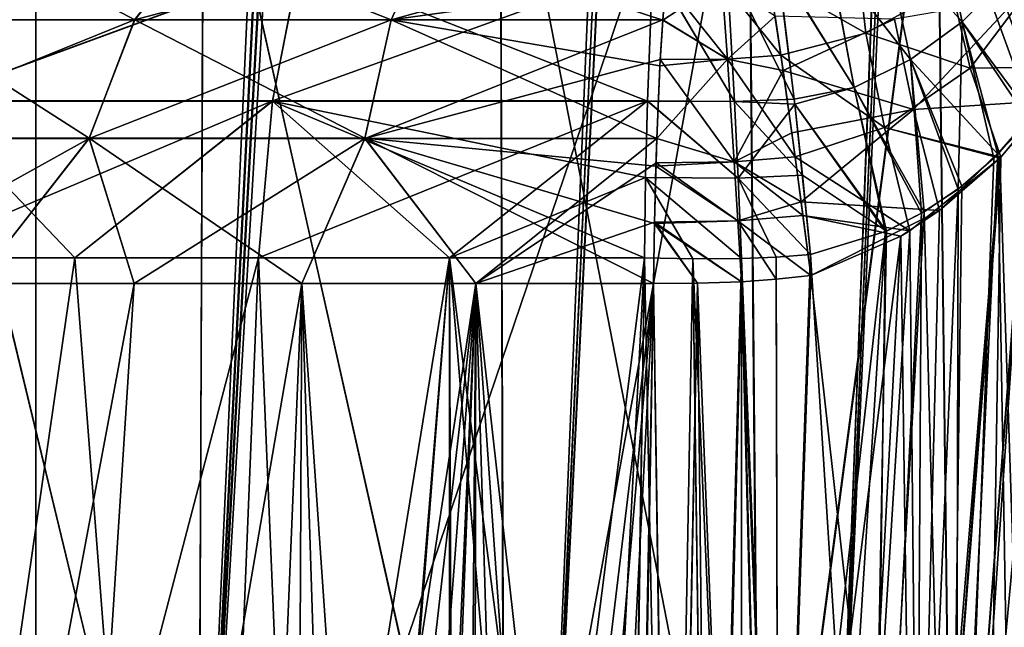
# Model space of a CAD drawing. Header units: millimetres. Extents: x -180 to 180, y -42 to 450.
# Tile 305 of 517: x 131 to 145, y 21 to 30. Entities that reach past the tile are written whole.
import ezdxf

# ---------------------------------------------------------------- set-up
doc = ezdxf.new("R2010")
doc.units = ezdxf.units.MM
doc.header["$LTSCALE"] = 65.185185
for name, color, linetype in [('13', 7, 'CONTINUOUS'), ('16', 7, 'CONTINUOUS'), ('1652', 7, 'CONTINUOUS'), ('1653', 7, 'CONTINUOUS'), ('1656', 7, 'CONTINUOUS'), ('1657', 7, 'CONTINUOUS'), ('1658', 7, 'CONTINUOUS'), ('1673', 7, 'CONTINUOUS'), ('1675', 7, 'CONTINUOUS'), ('1676', 7, 'CONTINUOUS'), ('1677', 7, 'CONTINUOUS'), ('1681', 7, 'CONTINUOUS'), ('1684', 7, 'CONTINUOUS'), ('1685', 7, 'CONTINUOUS'), ('1691', 7, 'CONTINUOUS'), ('1692', 7, 'CONTINUOUS'), ('1714', 7, 'CONTINUOUS'), ('1735', 7, 'CONTINUOUS'), ('1809', 7, 'CONTINUOUS'), ('1815', 7, 'CONTINUOUS'), ('1816', 7, 'CONTINUOUS'), ('1817', 7, 'CONTINUOUS'), ('1818', 7, 'CONTINUOUS'), ('1821', 7, 'CONTINUOUS'), ('1825', 7, 'CONTINUOUS'), ('1828', 7, 'CONTINUOUS'), ('1829', 7, 'CONTINUOUS'), ('1837', 7, 'CONTINUOUS'), ('1842', 7, 'CONTINUOUS'), ('1843', 7, 'CONTINUOUS'), ('1844', 7, 'CONTINUOUS'), ('1845', 7, 'CONTINUOUS'), ('1846', 7, 'CONTINUOUS'), ('1847', 7, 'CONTINUOUS'), ('1851', 7, 'CONTINUOUS'), ('1854', 7, 'CONTINUOUS'), ('894', 7, 'CONTINUOUS'), ('896', 7, 'CONTINUOUS'), ('902', 7, 'CONTINUOUS')]:
    doc.layers.add(name, color=color, linetype=linetype)

msp = doc.modelspace()

# ---------------------------------------------------------------- linework, layer by layer
at = {"layer": '13', "linetype": 'CONTINUOUS'}
for points in [[(152, -16, -447), (-152, -16, -447), (152, 68, -447), (152, -16, -447)], [(-152, -16, -447), (-152, 68, -447), (152, 68, -447), (-152, -16, -447)]]:
    msp.add_3dface(points, dxfattribs=at)
at = {"layer": '16', "linetype": 'CONTINUOUS'}
for points in [[(-152, 68.009, -431.591), (-152, 0.991, -431.006), (152, 0.991, -431.006), (-152, 68.009, -431.591)], [(152, 68.009, -431.591), (-152, 68.009, -431.591), (152, 0.991, -431.006), (152, 68.009, -431.591)]]:
    msp.add_3dface(points, dxfattribs=at)
at = {"layer": '1652', "linetype": 'CONTINUOUS'}
for points in [[(133.645, 5.305, -57.031), (128.972, 5.305, -55.108), (134.502, 26.389, -53.406), (133.645, 5.305, -57.031)], [(134.502, 26.389, -53.406), (128.972, 5.305, -55.108), (132.026, 26.389, -52.468), (134.502, 26.389, -53.406)], [(132.026, 26.389, -52.468), (128.972, 5.305, -55.108), (129.682, 26.389, -51.238), (132.026, 26.389, -52.468)], [(135.437, 5.546, -57.456), (133.645, 5.305, -57.031), (137.073, 26.389, -54.038), (135.437, 5.546, -57.456)], [(137.073, 26.389, -54.038), (133.645, 5.305, -57.031), (134.502, 26.389, -53.406), (137.073, 26.389, -54.038)], [(137.143, 6.259, -57.649), (135.437, 5.546, -57.456), (137.073, 26.389, -54.038), (137.143, 6.259, -57.649)], [(139.702, 26.389, -54.356), (137.143, 6.259, -57.649), (137.073, 26.389, -54.038), (139.702, 26.389, -54.356)], [(138.716, 7.462, -57.628), (137.143, 6.259, -57.649), (139.702, 26.389, -54.356), (138.716, 7.462, -57.628)], [(139.428, 8.259, -57.542), (138.716, 7.462, -57.628), (139.702, 26.389, -54.356), (139.428, 8.259, -57.542)], [(140.041, 9.147, -57.416), (139.428, 8.259, -57.542), (139.702, 26.389, -54.356), (140.041, 9.147, -57.416)], [(140.355, 26.375, -54.388), (140.041, 9.147, -57.416), (139.702, 26.389, -54.356), (140.355, 26.375, -54.388)], [(140.576, 10.17, -57.251), (140.041, 9.147, -57.416), (140.355, 26.375, -54.388), (140.576, 10.17, -57.251)], [(141.011, 26.381, -54.396), (140.576, 10.17, -57.251), (140.355, 26.375, -54.388), (141.011, 26.381, -54.396)], [(141.011, 11.341, -57.048), (140.576, 10.17, -57.251), (141.011, 26.381, -54.396), (141.011, 11.341, -57.048)]]:
    msp.add_3dface(points, dxfattribs=at)
at = {"layer": '1653', "linetype": 'CONTINUOUS'}
for points in [[(130.635, 30.355, -49.553), (135.051, 30.355, -51.55), (130.007, 28.507, -50.63), (130.635, 30.355, -49.553)], [(130.007, 28.507, -50.63), (135.051, 30.355, -51.55), (134.689, 28.507, -52.743), (130.007, 28.507, -50.63)], [(135.051, 30.355, -51.55), (139.817, 30.355, -52.424), (134.689, 28.507, -52.743), (135.051, 30.355, -51.55)], [(134.689, 28.507, -52.743), (139.817, 30.355, -52.424), (139.743, 28.507, -53.669), (134.689, 28.507, -52.743)], [(132.026, 26.389, -52.468), (129.682, 26.389, -51.238), (134.689, 28.507, -52.743), (132.026, 26.389, -52.468)], [(129.682, 26.389, -51.238), (130.007, 28.507, -50.63), (134.689, 28.507, -52.743), (129.682, 26.389, -51.238)], [(134.502, 26.389, -53.406), (132.026, 26.389, -52.468), (134.689, 28.507, -52.743), (134.502, 26.389, -53.406)], [(137.073, 26.389, -54.038), (134.502, 26.389, -53.406), (139.743, 28.507, -53.669), (137.073, 26.389, -54.038)], [(134.502, 26.389, -53.406), (134.689, 28.507, -52.743), (139.743, 28.507, -53.669), (134.502, 26.389, -53.406)], [(137.073, 26.389, -54.038), (139.743, 28.507, -53.669), (139.718, 27.474, -54.086), (137.073, 26.389, -54.038)], [(139.702, 26.389, -54.356), (137.073, 26.389, -54.038), (139.718, 27.474, -54.086), (139.702, 26.389, -54.356)]]:
    msp.add_3dface(points, dxfattribs=at)
at = {"layer": '1656', "linetype": 'CONTINUOUS'}
for points in [[(139.743, 28.507, -53.669), (139.817, 30.355, -52.424), (140.916, 28.496, -53.711), (139.743, 28.507, -53.669)], [(140.916, 28.496, -53.711), (139.817, 30.355, -52.424), (140.813, 30.341, -52.472), (140.916, 28.496, -53.711)], [(139.718, 27.474, -54.086), (139.743, 28.507, -53.669), (140.965, 27.463, -54.127), (139.718, 27.474, -54.086)], [(140.965, 27.463, -54.127), (139.743, 28.507, -53.669), (140.916, 28.496, -53.711), (140.965, 27.463, -54.127)], [(140.355, 26.375, -54.388), (139.702, 26.389, -54.356), (139.718, 27.474, -54.086), (140.355, 26.375, -54.388)], [(141.011, 26.381, -54.396), (140.355, 26.375, -54.388), (139.718, 27.474, -54.086), (141.011, 26.381, -54.396)], [(141.011, 26.381, -54.396), (139.718, 27.474, -54.086), (140.965, 27.463, -54.127), (141.011, 26.381, -54.396)]]:
    msp.add_3dface(points, dxfattribs=at)
at = {"layer": '1657', "linetype": 'CONTINUOUS'}
for points in [[(141.722, 28.529, -53.71), (140.813, 30.341, -52.472), (141.498, 30.346, -52.499), (141.722, 28.529, -53.71)], [(140.916, 28.496, -53.711), (140.813, 30.341, -52.472), (141.722, 28.529, -53.71), (140.916, 28.496, -53.711)], [(141.73, 28.461, -53.743), (140.916, 28.496, -53.711), (141.722, 28.529, -53.71), (141.73, 28.461, -53.743)], [(140.965, 27.463, -54.127), (140.916, 28.496, -53.711), (141.834, 27.505, -54.121), (140.965, 27.463, -54.127)], [(141.834, 27.505, -54.121), (140.916, 28.496, -53.711), (141.73, 28.461, -53.743), (141.834, 27.505, -54.121)], [(141.942, 26.435, -54.387), (140.965, 27.463, -54.127), (141.834, 27.505, -54.121), (141.942, 26.435, -54.387)], [(141.011, 26.381, -54.396), (140.965, 27.463, -54.127), (141.476, 26.399, -54.393), (141.011, 26.381, -54.396)], [(141.476, 26.399, -54.393), (140.965, 27.463, -54.127), (141.942, 26.435, -54.387), (141.476, 26.399, -54.393)]]:
    msp.add_3dface(points, dxfattribs=at)
at = {"layer": '1658', "linetype": 'CONTINUOUS'}
for points in [[(141.476, 26.399, -54.393), (141.942, 26.435, -54.387), (141.508, 13.991, -56.581), (141.476, 26.399, -54.393)], [(141.011, 26.381, -54.396), (141.476, 26.399, -54.393), (141.508, 13.991, -56.581), (141.011, 26.381, -54.396)], [(141.011, 11.341, -57.048), (141.011, 26.381, -54.396), (141.359, 12.648, -56.818), (141.011, 11.341, -57.048)], [(141.359, 12.648, -56.818), (141.011, 26.381, -54.396), (141.508, 13.991, -56.581), (141.359, 12.648, -56.818)]]:
    msp.add_3dface(points, dxfattribs=at)
at = {"layer": '1673', "linetype": 'CONTINUOUS'}
for points in [[(130.005, 28.501, -296.367), (134.688, 28.501, -294.254), (135.049, 30.35, -295.446), (130.005, 28.501, -296.367)], [(130.633, 30.35, -297.443), (130.005, 28.501, -296.367), (135.049, 30.35, -295.446), (130.633, 30.35, -297.443)], [(134.688, 28.501, -294.254), (139.742, 28.501, -293.328), (135.049, 30.35, -295.446), (134.688, 28.501, -294.254)], [(139.742, 28.501, -293.328), (139.817, 30.35, -294.571), (135.049, 30.35, -295.446), (139.742, 28.501, -293.328)], [(129.682, 26.389, -295.762), (132.026, 26.389, -294.532), (130.005, 28.501, -296.367), (129.682, 26.389, -295.762)], [(130.005, 28.501, -296.367), (132.026, 26.389, -294.532), (134.688, 28.501, -294.254), (130.005, 28.501, -296.367)], [(132.026, 26.389, -294.532), (134.502, 26.389, -293.594), (134.688, 28.501, -294.254), (132.026, 26.389, -294.532)], [(134.502, 26.389, -293.594), (137.073, 26.389, -292.962), (134.688, 28.501, -294.254), (134.502, 26.389, -293.594)], [(137.073, 26.389, -292.962), (139.702, 26.389, -292.644), (134.688, 28.501, -294.254), (137.073, 26.389, -292.962)], [(134.688, 28.501, -294.254), (139.702, 26.389, -292.644), (139.718, 27.474, -292.914), (134.688, 28.501, -294.254)], [(139.742, 28.501, -293.328), (134.688, 28.501, -294.254), (139.718, 27.474, -292.914), (139.742, 28.501, -293.328)]]:
    msp.add_3dface(points, dxfattribs=at)
at = {"layer": '1675', "linetype": 'CONTINUOUS'}
for points in [[(139.817, 30.35, -294.571), (139.742, 28.501, -293.328), (140.916, 28.496, -293.289), (139.817, 30.35, -294.571)], [(140.813, 30.341, -294.528), (139.817, 30.35, -294.571), (140.916, 28.496, -293.289), (140.813, 30.341, -294.528)], [(139.742, 28.501, -293.328), (139.718, 27.474, -292.914), (140.965, 27.463, -292.873), (139.742, 28.501, -293.328)], [(140.916, 28.496, -293.289), (139.742, 28.501, -293.328), (140.965, 27.463, -292.873), (140.916, 28.496, -293.289)], [(139.718, 27.474, -292.914), (139.702, 26.389, -292.644), (140.356, 26.375, -292.612), (139.718, 27.474, -292.914)], [(140.965, 27.463, -292.873), (139.718, 27.474, -292.914), (141.011, 26.381, -292.604), (140.965, 27.463, -292.873)], [(141.011, 26.381, -292.604), (139.718, 27.474, -292.914), (140.356, 26.375, -292.612), (141.011, 26.381, -292.604)]]:
    msp.add_3dface(points, dxfattribs=at)
at = {"layer": '1676', "linetype": 'CONTINUOUS'}
for points in [[(140.813, 30.341, -294.528), (140.916, 28.496, -293.289), (141.722, 28.527, -293.293), (140.813, 30.341, -294.528)], [(141.496, 30.339, -294.509), (140.813, 30.341, -294.528), (141.722, 28.527, -293.293), (141.496, 30.339, -294.509)], [(141.722, 28.527, -293.293), (140.916, 28.496, -293.289), (141.73, 28.459, -293.261), (141.722, 28.527, -293.293)], [(140.916, 28.496, -293.289), (140.965, 27.463, -292.873), (141.73, 28.459, -293.261), (140.916, 28.496, -293.289)], [(141.73, 28.459, -293.261), (140.965, 27.463, -292.873), (141.834, 27.504, -292.88), (141.73, 28.459, -293.261)], [(141.834, 27.504, -292.88), (140.965, 27.463, -292.873), (141.942, 26.435, -292.613), (141.834, 27.504, -292.88)], [(140.965, 27.463, -292.873), (141.011, 26.381, -292.604), (141.477, 26.399, -292.607), (140.965, 27.463, -292.873)], [(141.942, 26.435, -292.613), (140.965, 27.463, -292.873), (141.477, 26.399, -292.607), (141.942, 26.435, -292.613)]]:
    msp.add_3dface(points, dxfattribs=at)
at = {"layer": '1677', "linetype": 'CONTINUOUS'}
for points in [[(142.93, 30.744, -294.58), (143.985, 29.569, -293.03), (143.654, 31.153, -294.454), (142.93, 30.744, -294.58)], [(143.985, 29.569, -293.03), (144.6, 30.181, -292.76), (143.654, 31.153, -294.454), (143.985, 29.569, -293.03)], [(142.194, 30.473, -294.596), (143.288, 29.063, -293.217), (142.93, 30.744, -294.58), (142.194, 30.473, -294.596)], [(143.288, 29.063, -293.217), (143.985, 29.569, -293.03), (142.93, 30.744, -294.58), (143.288, 29.063, -293.217)], [(141.496, 30.339, -294.509), (142.528, 28.686, -293.298), (142.194, 30.473, -294.596), (141.496, 30.339, -294.509)], [(142.528, 28.686, -293.298), (143.288, 29.063, -293.217), (142.194, 30.473, -294.596), (142.528, 28.686, -293.298)], [(141.496, 30.339, -294.509), (141.722, 28.527, -293.293), (142.528, 28.686, -293.298), (141.496, 30.339, -294.509)], [(143.985, 29.569, -293.03), (144.914, 28.314, -291.667), (144.6, 30.181, -292.76), (143.985, 29.569, -293.03)], [(143.288, 29.063, -293.217), (144.466, 27.788, -291.977), (143.985, 29.569, -293.03), (143.288, 29.063, -293.217)], [(144.466, 27.788, -291.977), (144.914, 28.314, -291.667), (143.985, 29.569, -293.03), (144.466, 27.788, -291.977)], [(142.528, 28.686, -293.298), (143.474, 27.009, -292.413), (143.288, 29.063, -293.217), (142.528, 28.686, -293.298)], [(143.98, 27.354, -292.226), (144.466, 27.788, -291.977), (143.288, 29.063, -293.217), (143.98, 27.354, -292.226)], [(143.474, 27.009, -292.413), (143.98, 27.354, -292.226), (143.288, 29.063, -293.217), (143.474, 27.009, -292.413)], [(141.722, 28.527, -293.293), (141.73, 28.459, -293.261), (142.528, 28.686, -293.298), (141.722, 28.527, -293.293)], [(141.73, 28.459, -293.261), (142.964, 26.748, -292.537), (142.528, 28.686, -293.298), (141.73, 28.459, -293.261)], [(142.964, 26.748, -292.537), (143.474, 27.009, -292.413), (142.528, 28.686, -293.298), (142.964, 26.748, -292.537)], [(141.73, 28.459, -293.261), (141.834, 27.504, -292.88), (142.964, 26.748, -292.537), (141.73, 28.459, -293.261)], [(141.834, 27.504, -292.88), (141.942, 26.435, -292.613), (142.964, 26.748, -292.537), (141.834, 27.504, -292.88)]]:
    msp.add_3dface(points, dxfattribs=at)
at = {"layer": '1681', "linetype": 'CONTINUOUS'}
for points in [[(144.914, 28.314, -291.667), (144.466, 27.788, -291.977), (144.696, 14.159, -288.837), (144.914, 28.314, -291.667)], [(144.466, 27.788, -291.977), (143.98, 27.354, -292.226), (143.81, 14.04, -289.686), (144.466, 27.788, -291.977)], [(144.696, 14.159, -288.837), (144.466, 27.788, -291.977), (143.81, 14.04, -289.686), (144.696, 14.159, -288.837)], [(143.98, 27.354, -292.226), (143.474, 27.009, -292.413), (143.81, 14.04, -289.686), (143.98, 27.354, -292.226)], [(143.474, 27.009, -292.413), (142.964, 26.748, -292.537), (142.731, 13.983, -290.223), (143.474, 27.009, -292.413)], [(143.81, 14.04, -289.686), (143.474, 27.009, -292.413), (142.731, 13.983, -290.223), (143.81, 14.04, -289.686)], [(142.964, 26.748, -292.537), (141.942, 26.435, -292.613), (142.731, 13.983, -290.223), (142.964, 26.748, -292.537)], [(142.731, 13.983, -290.223), (141.942, 26.435, -292.613), (141.508, 13.991, -290.419), (142.731, 13.983, -290.223)]]:
    msp.add_3dface(points, dxfattribs=at)
at = {"layer": '1684', "linetype": 'CONTINUOUS'}
for points in [[(141.942, 26.435, -292.613), (141.477, 26.399, -292.607), (141.508, 13.991, -290.419), (141.942, 26.435, -292.613)], [(141.477, 26.399, -292.607), (141.011, 26.381, -292.604), (141.508, 13.991, -290.419), (141.477, 26.399, -292.607)], [(141.011, 26.381, -292.604), (141.011, 11.341, -289.952), (141.508, 13.991, -290.419), (141.011, 26.381, -292.604)]]:
    msp.add_3dface(points, dxfattribs=at)
at = {"layer": '1685', "linetype": 'CONTINUOUS'}
for points in [[(128.972, 5.305, -291.892), (133.645, 5.305, -289.969), (132.026, 26.389, -294.532), (128.972, 5.305, -291.892)], [(128.972, 5.305, -291.892), (132.026, 26.389, -294.532), (129.682, 26.389, -295.762), (128.972, 5.305, -291.892)], [(133.645, 5.305, -289.969), (134.502, 26.389, -293.594), (132.026, 26.389, -294.532), (133.645, 5.305, -289.969)], [(133.645, 5.305, -289.969), (135.377, 5.53, -289.555), (134.502, 26.389, -293.594), (133.645, 5.305, -289.969)], [(135.377, 5.53, -289.555), (137.073, 26.389, -292.962), (134.502, 26.389, -293.594), (135.377, 5.53, -289.555)], [(135.377, 5.53, -289.555), (137.067, 6.215, -289.355), (137.073, 26.389, -292.962), (135.377, 5.53, -289.555)], [(137.067, 6.215, -289.355), (138.679, 7.425, -289.369), (137.073, 26.389, -292.962), (137.067, 6.215, -289.355)], [(138.679, 7.425, -289.369), (139.413, 8.24, -289.456), (137.073, 26.389, -292.962), (138.679, 7.425, -289.369)], [(139.413, 8.24, -289.456), (139.702, 26.389, -292.644), (137.073, 26.389, -292.962), (139.413, 8.24, -289.456)], [(139.413, 8.24, -289.456), (140.041, 9.146, -289.584), (139.702, 26.389, -292.644), (139.413, 8.24, -289.456)], [(139.702, 26.389, -292.644), (140.041, 9.146, -289.584), (140.356, 26.375, -292.612), (139.702, 26.389, -292.644)], [(140.041, 9.146, -289.584), (140.58, 10.179, -289.751), (140.356, 26.375, -292.612), (140.041, 9.146, -289.584)], [(141.011, 11.341, -289.952), (141.011, 26.381, -292.604), (140.356, 26.375, -292.612), (141.011, 11.341, -289.952)], [(140.58, 10.179, -289.751), (141.011, 11.341, -289.952), (140.356, 26.375, -292.612), (140.58, 10.179, -289.751)]]:
    msp.add_3dface(points, dxfattribs=at)
at = {"layer": '1691', "linetype": 'CONTINUOUS'}
for points in [[(143.655, 31.153, -52.546), (143.985, 29.569, -53.97), (142.931, 30.744, -52.421), (143.655, 31.153, -52.546)], [(144.6, 30.181, -54.24), (143.985, 29.569, -53.97), (143.655, 31.153, -52.546), (144.6, 30.181, -54.24)], [(142.931, 30.744, -52.421), (143.288, 29.063, -53.783), (142.195, 30.474, -52.404), (142.931, 30.744, -52.421)], [(143.985, 29.569, -53.97), (143.288, 29.063, -53.783), (142.931, 30.744, -52.421), (143.985, 29.569, -53.97)], [(142.528, 28.686, -53.702), (141.498, 30.346, -52.499), (142.195, 30.474, -52.404), (142.528, 28.686, -53.702)], [(143.288, 29.063, -53.783), (142.528, 28.686, -53.702), (142.195, 30.474, -52.404), (143.288, 29.063, -53.783)], [(141.722, 28.529, -53.71), (141.498, 30.346, -52.499), (142.528, 28.686, -53.702), (141.722, 28.529, -53.71)], [(143.985, 29.569, -53.97), (144.6, 30.181, -54.24), (144.87, 28.256, -55.298), (143.985, 29.569, -53.97)], [(143.288, 29.063, -53.783), (143.985, 29.569, -53.97), (143.93, 27.315, -54.752), (143.288, 29.063, -53.783)], [(143.93, 27.315, -54.752), (143.985, 29.569, -53.97), (144.412, 27.734, -54.992), (143.93, 27.315, -54.752)], [(144.412, 27.734, -54.992), (143.985, 29.569, -53.97), (144.87, 28.256, -55.298), (144.412, 27.734, -54.992)], [(142.528, 28.686, -53.702), (143.288, 29.063, -53.783), (143.439, 26.989, -54.577), (142.528, 28.686, -53.702)], [(143.439, 26.989, -54.577), (143.288, 29.063, -53.783), (143.93, 27.315, -54.752), (143.439, 26.989, -54.577)], [(141.73, 28.461, -53.743), (141.722, 28.529, -53.71), (142.528, 28.686, -53.702), (141.73, 28.461, -53.743)], [(141.73, 28.461, -53.743), (142.528, 28.686, -53.702), (142.951, 26.743, -54.461), (141.73, 28.461, -53.743)], [(142.951, 26.743, -54.461), (142.528, 28.686, -53.702), (143.439, 26.989, -54.577), (142.951, 26.743, -54.461)], [(141.942, 26.435, -54.387), (141.834, 27.505, -54.121), (141.73, 28.461, -53.743), (141.942, 26.435, -54.387)], [(141.942, 26.435, -54.387), (141.73, 28.461, -53.743), (142.951, 26.743, -54.461), (141.942, 26.435, -54.387)]]:
    msp.add_3dface(points, dxfattribs=at)
at = {"layer": '1692', "linetype": 'CONTINUOUS'}
for points in [[(144.762, 14.172, -58.251), (143.899, 14.048, -57.378), (145.273, 28.87, -55.657), (144.762, 14.172, -58.251)], [(143.899, 14.048, -57.378), (144.87, 28.256, -55.298), (145.273, 28.87, -55.657), (143.899, 14.048, -57.378)], [(143.899, 14.048, -57.378), (144.412, 27.734, -54.992), (144.87, 28.256, -55.298), (143.899, 14.048, -57.378)], [(143.899, 14.048, -57.378), (143.93, 27.315, -54.752), (144.412, 27.734, -54.992), (143.899, 14.048, -57.378)], [(143.899, 14.048, -57.378), (143.362, 14.008, -57.042), (143.93, 27.315, -54.752), (143.899, 14.048, -57.378)], [(143.362, 14.008, -57.042), (143.439, 26.989, -54.577), (143.93, 27.315, -54.752), (143.362, 14.008, -57.042)], [(143.362, 14.008, -57.042), (142.779, 13.984, -56.793), (143.439, 26.989, -54.577), (143.362, 14.008, -57.042)], [(142.779, 13.984, -56.793), (142.951, 26.743, -54.461), (143.439, 26.989, -54.577), (142.779, 13.984, -56.793)], [(141.508, 13.991, -56.581), (141.942, 26.435, -54.387), (142.951, 26.743, -54.461), (141.508, 13.991, -56.581)], [(142.145, 13.979, -56.635), (141.508, 13.991, -56.581), (142.951, 26.743, -54.461), (142.145, 13.979, -56.635)], [(142.779, 13.984, -56.793), (142.145, 13.979, -56.635), (142.951, 26.743, -54.461), (142.779, 13.984, -56.793)]]:
    msp.add_3dface(points, dxfattribs=at)
at = {"layer": '1714', "linetype": 'CONTINUOUS'}
for points in [[(146.213, 369, -13.616), (100.75, 286, -16.514), (113.041, 15, -25.978), (146.213, 369, -13.616)], [(123.06, 15, -25.978), (146.213, 369, -13.616), (113.041, 15, -25.978), (123.06, 15, -25.978)]]:
    msp.add_3dface(points, dxfattribs=at)
at = {"layer": '1735', "linetype": 'CONTINUOUS'}
msp.add_3dface([(100.75, 369, -333.384), (146.213, 369, -333.384), (123.06, 15, -321.022), (100.75, 369, -333.384)], dxfattribs=at)
at = {"layer": '1809', "linetype": 'CONTINUOUS'}
for points in [[(131.466, 4.958, -292.835), (128.868, 4.958, -294.176), (132.826, 26.042, -296.299), (131.466, 4.958, -292.835)], [(132.826, 26.042, -296.299), (128.868, 4.958, -294.176), (130.687, 26.042, -297.42), (132.826, 26.042, -296.299)], [(134.21, 4.958, -291.824), (131.466, 4.958, -292.835), (135.084, 26.042, -295.444), (134.21, 4.958, -291.824)], [(135.084, 26.042, -295.444), (131.466, 4.958, -292.835), (132.826, 26.042, -296.299), (135.084, 26.042, -295.444)], [(135.027, 5.016, -291.605), (134.21, 4.958, -291.824), (137.429, 26.042, -294.868), (135.027, 5.016, -291.605)], [(137.429, 26.042, -294.868), (134.21, 4.958, -291.824), (135.084, 26.042, -295.444), (137.429, 26.042, -294.868)], [(135.836, 5.19, -291.44), (135.027, 5.016, -291.605), (137.429, 26.042, -294.868), (135.836, 5.19, -291.44)], [(136.635, 5.482, -291.328), (135.836, 5.19, -291.44), (137.429, 26.042, -294.868), (136.635, 5.482, -291.328)], [(137.398, 5.885, -291.269), (136.635, 5.482, -291.328), (137.429, 26.042, -294.868), (137.398, 5.885, -291.269)], [(138.131, 6.403, -291.259), (137.398, 5.885, -291.269), (139.826, 26.042, -294.579), (138.131, 6.403, -291.259)], [(139.826, 26.042, -294.579), (137.398, 5.885, -291.269), (137.429, 26.042, -294.868), (139.826, 26.042, -294.579)], [(138.844, 7.061, -291.298), (138.131, 6.403, -291.259), (139.826, 26.042, -294.579), (138.844, 7.061, -291.298)], [(139.512, 7.856, -291.386), (138.844, 7.061, -291.298), (139.826, 26.042, -294.579), (139.512, 7.856, -291.386)], [(140.088, 8.746, -291.513), (139.512, 7.856, -291.386), (139.826, 26.042, -294.579), (140.088, 8.746, -291.513)], [(140.419, 26.048, -294.554), (140.088, 8.746, -291.513), (139.826, 26.042, -294.579), (140.419, 26.048, -294.554)], [(140.593, 9.779, -291.68), (140.088, 8.746, -291.513), (140.419, 26.048, -294.554), (140.593, 9.779, -291.68)], [(141.011, 26.066, -294.548), (140.593, 9.779, -291.68), (140.419, 26.048, -294.554), (141.011, 26.066, -294.548)], [(141.011, 10.994, -291.89), (140.593, 9.779, -291.68), (141.011, 26.066, -294.548), (141.011, 10.994, -291.89)]]:
    msp.add_3dface(points, dxfattribs=at)
at = {"layer": '1815', "linetype": 'CONTINUOUS'}
for points in [[(145.097, 13.73, -291.161), (144.288, 13.669, -291.667), (145.523, 28.964, -293.926), (145.097, 13.73, -291.161)], [(145.523, 28.964, -293.926), (144.288, 13.669, -291.667), (144.506, 27.744, -294.286), (145.523, 28.964, -293.926)], [(144.288, 13.669, -291.667), (143.412, 13.633, -292.04), (144.506, 27.744, -294.286), (144.288, 13.669, -291.667)], [(144.506, 27.744, -294.286), (143.412, 13.633, -292.04), (144.494, 27.732, -294.289), (144.506, 27.744, -294.286)], [(144.494, 27.732, -294.289), (143.412, 13.633, -292.04), (143.279, 26.755, -294.522), (144.494, 27.732, -294.289)], [(142.463, 13.625, -292.277), (141.508, 13.644, -292.358), (143.157, 26.681, -294.535), (142.463, 13.625, -292.277)], [(143.157, 26.681, -294.535), (141.508, 13.644, -292.358), (141.944, 26.151, -294.563), (143.157, 26.681, -294.535)], [(143.412, 13.633, -292.04), (142.463, 13.625, -292.277), (143.279, 26.755, -294.522), (143.412, 13.633, -292.04)], [(143.279, 26.755, -294.522), (142.463, 13.625, -292.277), (143.157, 26.681, -294.535), (143.279, 26.755, -294.522)]]:
    msp.add_3dface(points, dxfattribs=at)
at = {"layer": '1816', "linetype": 'CONTINUOUS'}
for points in [[(141.944, 26.151, -294.563), (141.508, 13.644, -292.358), (141.478, 26.101, -294.554), (141.944, 26.151, -294.563)], [(141.508, 13.644, -292.358), (141.011, 26.066, -294.548), (141.478, 26.101, -294.554), (141.508, 13.644, -292.358)], [(141.011, 10.994, -291.89), (141.011, 26.066, -294.548), (141.359, 12.3, -292.121), (141.011, 10.994, -291.89)], [(141.359, 12.3, -292.121), (141.011, 26.066, -294.548), (141.508, 13.644, -292.358), (141.359, 12.3, -292.121)]]:
    msp.add_3dface(points, dxfattribs=at)
at = {"layer": '1817', "linetype": 'CONTINUOUS'}
for points in [[(141.383, 30.16, -297.282), (141.541, 29.119, -296.026), (140.746, 30.116, -297.295), (141.383, 30.16, -297.282)], [(140.746, 30.116, -297.295), (141.541, 29.119, -296.026), (140.821, 29.067, -296.028), (140.746, 30.116, -297.295)], [(141.541, 29.119, -296.026), (141.733, 27.749, -295.088), (140.821, 29.067, -296.028), (141.541, 29.119, -296.026)], [(140.821, 29.067, -296.028), (141.733, 27.749, -295.088), (140.911, 27.682, -295.079), (140.821, 29.067, -296.028)], [(141.733, 27.749, -295.088), (141.838, 26.962, -294.766), (140.911, 27.682, -295.079), (141.733, 27.749, -295.088)], [(140.911, 27.682, -295.079), (141.838, 26.962, -294.766), (140.961, 26.886, -294.753), (140.911, 27.682, -295.079)], [(141.838, 26.962, -294.766), (141.944, 26.151, -294.563), (140.961, 26.886, -294.753), (141.838, 26.962, -294.766)], [(141.478, 26.101, -294.554), (141.011, 26.066, -294.548), (140.961, 26.886, -294.753), (141.478, 26.101, -294.554)], [(141.944, 26.151, -294.563), (141.478, 26.101, -294.554), (140.961, 26.886, -294.753), (141.944, 26.151, -294.563)]]:
    msp.add_3dface(points, dxfattribs=at)
at = {"layer": '1818', "linetype": 'CONTINUOUS'}
for points in [[(142.688, 29.416, -295.976), (141.383, 30.16, -297.282), (142.571, 30.437, -297.211), (142.688, 29.416, -295.976)], [(142.688, 29.416, -295.976), (142.571, 30.437, -297.211), (143.836, 30.053, -295.799), (142.688, 29.416, -295.976)], [(141.541, 29.119, -296.026), (141.383, 30.16, -297.282), (142.688, 29.416, -295.976), (141.541, 29.119, -296.026)], [(144.094, 28.946, -294.897), (143.836, 30.053, -295.799), (145.076, 30.256, -294.783), (144.094, 28.946, -294.897)], [(145.523, 28.964, -293.926), (144.094, 28.946, -294.897), (145.076, 30.256, -294.783), (145.523, 28.964, -293.926)], [(144.094, 28.946, -294.897), (142.688, 29.416, -295.976), (143.836, 30.053, -295.799), (144.094, 28.946, -294.897)], [(142.939, 28.145, -295.058), (141.541, 29.119, -296.026), (142.688, 29.416, -295.976), (142.939, 28.145, -295.058)], [(142.939, 28.145, -295.058), (142.688, 29.416, -295.976), (144.094, 28.946, -294.897), (142.939, 28.145, -295.058)], [(141.733, 27.749, -295.088), (141.541, 29.119, -296.026), (142.939, 28.145, -295.058), (141.733, 27.749, -295.088)], [(144.506, 27.744, -294.286), (142.939, 28.145, -295.058), (144.094, 28.946, -294.897), (144.506, 27.744, -294.286)], [(145.523, 28.964, -293.926), (144.506, 27.744, -294.286), (144.094, 28.946, -294.897), (145.523, 28.964, -293.926)], [(143.279, 26.755, -294.522), (141.733, 27.749, -295.088), (142.939, 28.145, -295.058), (143.279, 26.755, -294.522)], [(144.506, 27.744, -294.286), (144.494, 27.732, -294.289), (142.939, 28.145, -295.058), (144.506, 27.744, -294.286)], [(144.494, 27.732, -294.289), (143.279, 26.755, -294.522), (142.939, 28.145, -295.058), (144.494, 27.732, -294.289)], [(143.279, 26.755, -294.522), (141.838, 26.962, -294.766), (141.733, 27.749, -295.088), (143.279, 26.755, -294.522)], [(143.279, 26.755, -294.522), (143.157, 26.681, -294.535), (141.838, 26.962, -294.766), (143.279, 26.755, -294.522)], [(143.157, 26.681, -294.535), (141.944, 26.151, -294.563), (141.838, 26.962, -294.766), (143.157, 26.681, -294.535)]]:
    msp.add_3dface(points, dxfattribs=at)
at = {"layer": '1821', "linetype": 'CONTINUOUS'}
for points in [[(146.213, 369, -333.384), (147.998, 369, -333.268), (123.06, 15, -321.022), (146.213, 369, -333.384)], [(123.06, 15, -321.022), (147.998, 369, -333.268), (128.515, 15, -320.408), (123.06, 15, -321.022)], [(147.998, 369, -333.268), (149.752, 369, -332.92), (128.515, 15, -320.408), (147.998, 369, -333.268)], [(149.752, 369, -332.92), (151.445, 369, -332.347), (128.515, 15, -320.408), (149.752, 369, -332.92)], [(151.445, 369, -332.347), (133.69, 15, -318.598), (128.515, 15, -320.408), (151.445, 369, -332.347)], [(151.445, 369, -332.347), (153.054, 369, -331.554), (133.69, 15, -318.598), (151.445, 369, -332.347)], [(153.054, 369, -331.554), (154.544, 369, -330.558), (133.69, 15, -318.598), (153.054, 369, -331.554)], [(154.544, 369, -330.558), (138.326, 15, -315.685), (133.69, 15, -318.598), (154.544, 369, -330.558)], [(154.544, 369, -330.558), (155.889, 369, -329.377), (138.326, 15, -315.685), (154.544, 369, -330.558)], [(155.889, 369, -329.377), (142.193, 15, -311.816), (138.326, 15, -315.685), (155.889, 369, -329.377)], [(155.889, 369, -329.377), (157.067, 369, -328.031), (142.193, 15, -311.816), (155.889, 369, -329.377)], [(157.067, 369, -328.031), (158.059, 369, -326.544), (142.193, 15, -311.816), (157.067, 369, -328.031)], [(158.059, 369, -326.544), (145.102, 15, -307.182), (142.193, 15, -311.816), (158.059, 369, -326.544)]]:
    msp.add_3dface(points, dxfattribs=at)
at = {"layer": '1825', "linetype": 'CONTINUOUS'}
for points in [[(129.081, 15, -318.966), (133.687, 15, -317.356), (129.307, 33.117, -318.751), (129.081, 15, -318.966)], [(133.687, 15, -317.356), (133.759, 33.071, -317.146), (129.307, 33.117, -318.751), (133.687, 15, -317.356)], [(133.687, 15, -317.356), (137.82, 15, -314.759), (133.759, 33.071, -317.146), (133.687, 15, -317.356)], [(137.82, 15, -314.759), (137.756, 33.048, -314.609), (133.759, 33.071, -317.146), (137.82, 15, -314.759)], [(137.82, 15, -314.759), (141.266, 15, -311.312), (137.756, 33.048, -314.609), (137.82, 15, -314.759)], [(141.266, 15, -311.312), (141.104, 33.048, -311.262), (137.756, 33.048, -314.609), (141.266, 15, -311.312)], [(141.266, 15, -311.312), (143.644, 33.071, -307.263), (141.104, 33.048, -311.262), (141.266, 15, -311.312)], [(141.266, 15, -311.312), (143.859, 15, -307.182), (143.644, 33.071, -307.263), (141.266, 15, -311.312)], [(143.859, 15, -307.182), (145.251, 33.117, -302.807), (143.644, 33.071, -307.263), (143.859, 15, -307.182)], [(143.859, 15, -307.182), (145.466, 15, -302.58), (145.251, 33.117, -302.807), (143.859, 15, -307.182)]]:
    msp.add_3dface(points, dxfattribs=at)
at = {"layer": '1828', "linetype": 'CONTINUOUS'}
for points in [[(130.86, 30.638, -302.001), (133.654, 30.638, -300.178), (129.722, 29.595, -300.598), (130.86, 30.638, -302.001)], [(129.722, 29.595, -300.598), (133.654, 30.638, -300.178), (132.829, 29.595, -298.572), (129.722, 29.595, -300.598)], [(133.654, 30.638, -300.178), (136.764, 30.638, -298.97), (132.829, 29.595, -298.572), (133.654, 30.638, -300.178)], [(132.829, 29.595, -298.572), (136.764, 30.638, -298.97), (136.288, 29.595, -297.228), (132.829, 29.595, -298.572)], [(136.764, 30.638, -298.97), (140.056, 30.639, -298.431), (136.288, 29.595, -297.228), (136.764, 30.638, -298.97)], [(140.056, 30.639, -298.431), (139.991, 30.115, -297.347), (136.288, 29.595, -297.228), (140.056, 30.639, -298.431)], [(136.288, 29.595, -297.228), (139.991, 30.115, -297.347), (139.949, 29.598, -296.63), (136.288, 29.595, -297.228)], [(135.934, 27.996, -295.936), (136.288, 29.595, -297.228), (139.949, 29.598, -296.63), (135.934, 27.996, -295.936)], [(135.934, 27.996, -295.936), (139.949, 29.598, -296.63), (139.915, 29.063, -296.071), (135.934, 27.996, -295.936)], [(132.217, 27.996, -297.379), (128.877, 27.996, -299.558), (132.829, 29.595, -298.572), (132.217, 27.996, -297.379)], [(128.877, 27.996, -299.558), (129.722, 29.595, -300.598), (132.829, 29.595, -298.572), (128.877, 27.996, -299.558)], [(135.934, 27.996, -295.936), (132.217, 27.996, -297.379), (136.288, 29.595, -297.228), (135.934, 27.996, -295.936)], [(132.217, 27.996, -297.379), (132.829, 29.595, -298.572), (136.288, 29.595, -297.228), (132.217, 27.996, -297.379)], [(139.869, 27.996, -295.288), (135.934, 27.996, -295.936), (139.915, 29.063, -296.071), (139.869, 27.996, -295.288)], [(130.687, 26.042, -297.42), (128.7, 26.042, -298.791), (132.217, 27.996, -297.379), (130.687, 26.042, -297.42)], [(132.217, 27.996, -297.379), (128.7, 26.042, -298.791), (128.877, 27.996, -299.558), (132.217, 27.996, -297.379)], [(132.826, 26.042, -296.299), (130.687, 26.042, -297.42), (132.217, 27.996, -297.379), (132.826, 26.042, -296.299)], [(135.934, 27.996, -295.936), (132.826, 26.042, -296.299), (132.217, 27.996, -297.379), (135.934, 27.996, -295.936)], [(135.084, 26.042, -295.444), (132.826, 26.042, -296.299), (135.934, 27.996, -295.936), (135.084, 26.042, -295.444)], [(137.429, 26.042, -294.868), (135.084, 26.042, -295.444), (135.934, 27.996, -295.936), (137.429, 26.042, -294.868)], [(139.869, 27.996, -295.288), (137.429, 26.042, -294.868), (135.934, 27.996, -295.936), (139.869, 27.996, -295.288)], [(139.859, 27.67, -295.114), (137.429, 26.042, -294.868), (139.869, 27.996, -295.288), (139.859, 27.67, -295.114)], [(139.839, 26.868, -294.786), (137.429, 26.042, -294.868), (139.859, 27.67, -295.114), (139.839, 26.868, -294.786)], [(139.826, 26.042, -294.579), (137.429, 26.042, -294.868), (139.839, 26.868, -294.786), (139.826, 26.042, -294.579)]]:
    msp.add_3dface(points, dxfattribs=at)
at = {"layer": '1829', "linetype": 'CONTINUOUS'}
for points in [[(139.991, 30.115, -297.347), (140.821, 29.067, -296.028), (139.949, 29.598, -296.63), (139.991, 30.115, -297.347)], [(140.746, 30.116, -297.295), (140.821, 29.067, -296.028), (139.991, 30.115, -297.347), (140.746, 30.116, -297.295)], [(139.949, 29.598, -296.63), (140.821, 29.067, -296.028), (139.915, 29.063, -296.071), (139.949, 29.598, -296.63)], [(140.821, 29.067, -296.028), (140.911, 27.682, -295.079), (139.915, 29.063, -296.071), (140.821, 29.067, -296.028)], [(140.911, 27.682, -295.079), (139.869, 27.996, -295.288), (139.915, 29.063, -296.071), (140.911, 27.682, -295.079)], [(140.911, 27.682, -295.079), (139.859, 27.67, -295.114), (139.869, 27.996, -295.288), (140.911, 27.682, -295.079)], [(140.961, 26.886, -294.753), (139.839, 26.868, -294.786), (139.859, 27.67, -295.114), (140.961, 26.886, -294.753)], [(140.911, 27.682, -295.079), (140.961, 26.886, -294.753), (139.859, 27.67, -295.114), (140.911, 27.682, -295.079)], [(140.419, 26.048, -294.554), (139.826, 26.042, -294.579), (139.839, 26.868, -294.786), (140.419, 26.048, -294.554)], [(140.961, 26.886, -294.753), (141.011, 26.066, -294.548), (139.839, 26.868, -294.786), (140.961, 26.886, -294.753)], [(141.011, 26.066, -294.548), (140.419, 26.048, -294.554), (139.839, 26.868, -294.786), (141.011, 26.066, -294.548)]]:
    msp.add_3dface(points, dxfattribs=at)
at = {"layer": '1837', "linetype": 'CONTINUOUS'}
for points in [[(128.868, 4.958, -52.824), (131.466, 4.958, -54.165), (132.826, 26.042, -50.701), (128.868, 4.958, -52.824)], [(130.687, 26.042, -49.58), (128.868, 4.958, -52.824), (132.826, 26.042, -50.701), (130.687, 26.042, -49.58)], [(131.466, 4.958, -54.165), (134.21, 4.958, -55.176), (135.084, 26.042, -51.556), (131.466, 4.958, -54.165)], [(132.826, 26.042, -50.701), (131.466, 4.958, -54.165), (135.084, 26.042, -51.556), (132.826, 26.042, -50.701)], [(134.21, 4.958, -55.176), (134.985, 5.01, -55.385), (135.084, 26.042, -51.556), (134.21, 4.958, -55.176)], [(134.985, 5.01, -55.385), (135.748, 5.165, -55.544), (135.084, 26.042, -51.556), (134.985, 5.01, -55.385)], [(135.748, 5.165, -55.544), (136.512, 5.429, -55.658), (135.084, 26.042, -51.556), (135.748, 5.165, -55.544)], [(135.084, 26.042, -51.556), (136.512, 5.429, -55.658), (137.429, 26.042, -52.132), (135.084, 26.042, -51.556)], [(136.512, 5.429, -55.658), (137.271, 5.808, -55.725), (137.429, 26.042, -52.132), (136.512, 5.429, -55.658)], [(137.271, 5.808, -55.725), (138.022, 6.317, -55.743), (137.429, 26.042, -52.132), (137.271, 5.808, -55.725)], [(138.022, 6.317, -55.743), (138.768, 6.983, -55.709), (137.429, 26.042, -52.132), (138.022, 6.317, -55.743)], [(138.768, 6.983, -55.709), (139.473, 7.804, -55.621), (137.429, 26.042, -52.132), (138.768, 6.983, -55.709)], [(137.429, 26.042, -52.132), (139.473, 7.804, -55.621), (139.826, 26.042, -52.421), (137.429, 26.042, -52.132)], [(139.473, 7.804, -55.621), (140.076, 8.726, -55.49), (139.826, 26.042, -52.421), (139.473, 7.804, -55.621)], [(139.826, 26.042, -52.421), (140.076, 8.726, -55.49), (140.418, 26.048, -52.446), (139.826, 26.042, -52.421)], [(140.076, 8.726, -55.49), (140.593, 9.781, -55.32), (140.418, 26.048, -52.446), (140.076, 8.726, -55.49)], [(140.418, 26.048, -52.446), (141.011, 10.994, -55.11), (141.011, 26.066, -52.452), (140.418, 26.048, -52.446)], [(140.593, 9.781, -55.32), (141.011, 10.994, -55.11), (140.418, 26.048, -52.446), (140.593, 9.781, -55.32)]]:
    msp.add_3dface(points, dxfattribs=at)
at = {"layer": '1842', "linetype": 'CONTINUOUS'}
for points in [[(143.071, 29.606, -51.056), (143.329, 28.39, -51.971), (144.733, 29.893, -52.093), (143.071, 29.606, -51.056)], [(144.733, 29.893, -52.093), (143.329, 28.39, -51.971), (145.184, 28.508, -52.935), (144.733, 29.893, -52.093)], [(141.463, 29.646, -50.425), (141.57, 28.916, -51.15), (143.071, 29.606, -51.056), (141.463, 29.646, -50.425)], [(143.071, 29.606, -51.056), (141.57, 28.916, -51.15), (143.329, 28.39, -51.971), (143.071, 29.606, -51.056)], [(141.57, 28.916, -51.15), (141.688, 28.074, -51.738), (143.329, 28.39, -51.971), (141.57, 28.916, -51.15)], [(143.329, 28.39, -51.971), (143.679, 27.028, -52.533), (145.184, 28.508, -52.935), (143.329, 28.39, -51.971)], [(143.679, 27.028, -52.533), (144.494, 27.732, -52.711), (145.184, 28.508, -52.935), (143.679, 27.028, -52.533)], [(141.688, 28.074, -51.738), (141.814, 27.143, -52.171), (143.329, 28.39, -51.971), (141.688, 28.074, -51.738)], [(143.329, 28.39, -51.971), (141.814, 27.143, -52.171), (143.679, 27.028, -52.533), (143.329, 28.39, -51.971)], [(141.814, 27.143, -52.171), (141.944, 26.151, -52.437), (143.679, 27.028, -52.533), (141.814, 27.143, -52.171)], [(143.679, 27.028, -52.533), (141.944, 26.151, -52.437), (143.157, 26.681, -52.465), (143.679, 27.028, -52.533)]]:
    msp.add_3dface(points, dxfattribs=at)
at = {"layer": '1843', "linetype": 'CONTINUOUS'}
for points in [[(145.184, 28.508, -52.935), (144.494, 27.732, -52.711), (144.961, 13.717, -55.741), (145.184, 28.508, -52.935)], [(144.494, 27.732, -52.711), (143.679, 27.028, -52.533), (143.341, 13.632, -54.936), (144.494, 27.732, -52.711)], [(144.961, 13.717, -55.741), (144.494, 27.732, -52.711), (143.341, 13.632, -54.936), (144.961, 13.717, -55.741)], [(143.679, 27.028, -52.533), (143.157, 26.681, -52.465), (143.341, 13.632, -54.936), (143.679, 27.028, -52.533)], [(143.157, 26.681, -52.465), (141.944, 26.151, -52.437), (143.341, 13.632, -54.936), (143.157, 26.681, -52.465)], [(143.341, 13.632, -54.936), (141.944, 26.151, -52.437), (141.508, 13.644, -54.642), (143.341, 13.632, -54.936)]]:
    msp.add_3dface(points, dxfattribs=at)
at = {"layer": '1844', "linetype": 'CONTINUOUS'}
for points in [[(141.508, 13.644, -54.642), (141.944, 26.151, -52.437), (141.478, 26.101, -52.446), (141.508, 13.644, -54.642)], [(141.011, 26.066, -52.452), (141.508, 13.644, -54.642), (141.478, 26.101, -52.446), (141.011, 26.066, -52.452)], [(141.011, 26.066, -52.452), (141.011, 10.994, -55.11), (141.508, 13.644, -54.642), (141.011, 26.066, -52.452)]]:
    msp.add_3dface(points, dxfattribs=at)
at = {"layer": '1845', "linetype": 'CONTINUOUS'}
for points in [[(140.821, 29.067, -50.973), (141.463, 29.646, -50.425), (140.746, 30.116, -49.705), (140.821, 29.067, -50.973)], [(141.57, 28.916, -51.15), (141.463, 29.646, -50.425), (140.821, 29.067, -50.973), (141.57, 28.916, -51.15)], [(140.911, 27.682, -51.921), (141.57, 28.916, -51.15), (140.821, 29.067, -50.973), (140.911, 27.682, -51.921)], [(141.688, 28.074, -51.738), (141.57, 28.916, -51.15), (140.911, 27.682, -51.921), (141.688, 28.074, -51.738)], [(141.814, 27.143, -52.171), (141.688, 28.074, -51.738), (140.911, 27.682, -51.921), (141.814, 27.143, -52.171)], [(140.961, 26.886, -52.247), (141.814, 27.143, -52.171), (140.911, 27.682, -51.921), (140.961, 26.886, -52.247)], [(141.944, 26.151, -52.437), (141.814, 27.143, -52.171), (140.961, 26.886, -52.247), (141.944, 26.151, -52.437)], [(141.011, 26.066, -52.452), (141.478, 26.101, -52.446), (140.961, 26.886, -52.247), (141.011, 26.066, -52.452)], [(141.478, 26.101, -52.446), (141.944, 26.151, -52.437), (140.961, 26.886, -52.247), (141.478, 26.101, -52.446)]]:
    msp.add_3dface(points, dxfattribs=at)
at = {"layer": '1846', "linetype": 'CONTINUOUS'}
for points in [[(140.821, 29.067, -50.973), (140.746, 30.116, -49.705), (139.948, 29.594, -50.375), (140.821, 29.067, -50.973)], [(139.948, 29.594, -50.375), (140.746, 30.116, -49.705), (139.985, 30.053, -49.752), (139.948, 29.594, -50.375)], [(139.911, 28.976, -51.008), (140.821, 29.067, -50.973), (139.948, 29.594, -50.375), (139.911, 28.976, -51.008)], [(140.911, 27.682, -51.921), (140.821, 29.067, -50.973), (139.869, 27.998, -51.711), (140.911, 27.682, -51.921)], [(139.869, 27.998, -51.711), (140.821, 29.067, -50.973), (139.911, 28.976, -51.008), (139.869, 27.998, -51.711)], [(139.857, 27.623, -51.909), (140.911, 27.682, -51.921), (139.869, 27.998, -51.711), (139.857, 27.623, -51.909)], [(139.839, 26.85, -52.22), (140.961, 26.886, -52.247), (139.857, 27.623, -51.909), (139.839, 26.85, -52.22)], [(140.961, 26.886, -52.247), (140.911, 27.682, -51.921), (139.857, 27.623, -51.909), (140.961, 26.886, -52.247)], [(139.826, 26.042, -52.421), (140.418, 26.048, -52.446), (139.839, 26.85, -52.22), (139.826, 26.042, -52.421)], [(141.011, 26.066, -52.452), (140.961, 26.886, -52.247), (139.839, 26.85, -52.22), (141.011, 26.066, -52.452)], [(140.418, 26.048, -52.446), (141.011, 26.066, -52.452), (139.839, 26.85, -52.22), (140.418, 26.048, -52.446)]]:
    msp.add_3dface(points, dxfattribs=at)
at = {"layer": '1847', "linetype": 'CONTINUOUS'}
for points in [[(132.831, 29.598, -48.426), (130.862, 30.64, -44.996), (129.724, 29.598, -46.399), (132.831, 29.598, -48.426)], [(133.656, 30.64, -46.818), (130.862, 30.64, -44.996), (132.831, 29.598, -48.426), (133.656, 30.64, -46.818)], [(136.288, 29.598, -49.769), (133.656, 30.64, -46.818), (132.831, 29.598, -48.426), (136.288, 29.598, -49.769)], [(136.765, 30.64, -48.026), (133.656, 30.64, -46.818), (136.288, 29.598, -49.769), (136.765, 30.64, -48.026)], [(139.948, 29.594, -50.375), (136.765, 30.64, -48.026), (136.288, 29.598, -49.769), (139.948, 29.594, -50.375)], [(139.948, 29.594, -50.375), (139.985, 30.053, -49.752), (136.765, 30.64, -48.026), (139.948, 29.594, -50.375)], [(128.879, 28, -47.44), (132.218, 28, -49.619), (129.724, 29.598, -46.399), (128.879, 28, -47.44)], [(132.218, 28, -49.619), (132.831, 29.598, -48.426), (129.724, 29.598, -46.399), (132.218, 28, -49.619)], [(132.218, 28, -49.619), (135.935, 28, -51.062), (132.831, 29.598, -48.426), (132.218, 28, -49.619)], [(135.935, 28, -51.062), (136.288, 29.598, -49.769), (132.831, 29.598, -48.426), (135.935, 28, -51.062)], [(135.935, 28, -51.062), (139.869, 27.998, -51.711), (136.288, 29.598, -49.769), (135.935, 28, -51.062)], [(139.869, 27.998, -51.711), (139.911, 28.976, -51.008), (136.288, 29.598, -49.769), (139.869, 27.998, -51.711)], [(139.911, 28.976, -51.008), (139.948, 29.594, -50.375), (136.288, 29.598, -49.769), (139.911, 28.976, -51.008)], [(128.879, 28, -47.44), (130.687, 26.042, -49.58), (132.218, 28, -49.619), (128.879, 28, -47.44)], [(130.687, 26.042, -49.58), (132.826, 26.042, -50.701), (132.218, 28, -49.619), (130.687, 26.042, -49.58)], [(132.826, 26.042, -50.701), (135.084, 26.042, -51.556), (132.218, 28, -49.619), (132.826, 26.042, -50.701)], [(132.218, 28, -49.619), (135.084, 26.042, -51.556), (135.935, 28, -51.062), (132.218, 28, -49.619)], [(135.084, 26.042, -51.556), (137.429, 26.042, -52.132), (135.935, 28, -51.062), (135.084, 26.042, -51.556)], [(137.429, 26.042, -52.132), (139.826, 26.042, -52.421), (135.935, 28, -51.062), (137.429, 26.042, -52.132)], [(139.826, 26.042, -52.421), (139.839, 26.85, -52.22), (135.935, 28, -51.062), (139.826, 26.042, -52.421)], [(139.839, 26.85, -52.22), (139.857, 27.623, -51.909), (135.935, 28, -51.062), (139.839, 26.85, -52.22)], [(139.857, 27.623, -51.909), (139.869, 27.998, -51.711), (135.935, 28, -51.062), (139.857, 27.623, -51.909)]]:
    msp.add_3dface(points, dxfattribs=at)
at = {"layer": '1851', "linetype": 'CONTINUOUS'}
for points in [[(129.08, 15, -28.034), (129.313, 33.117, -28.251), (133.682, 15, -29.641), (129.08, 15, -28.034)], [(129.313, 33.117, -28.251), (133.765, 33.071, -29.857), (133.682, 15, -29.641), (129.313, 33.117, -28.251)], [(133.682, 15, -29.641), (133.765, 33.071, -29.857), (137.812, 15, -32.234), (133.682, 15, -29.641)], [(133.765, 33.071, -29.857), (137.758, 33.048, -32.392), (137.812, 15, -32.234), (133.765, 33.071, -29.857)], [(137.758, 33.048, -32.392), (141.102, 33.048, -35.735), (137.812, 15, -32.234), (137.758, 33.048, -32.392)], [(137.812, 15, -32.234), (141.102, 33.048, -35.735), (141.259, 15, -35.68), (137.812, 15, -32.234)], [(141.102, 33.048, -35.735), (143.641, 33.071, -39.73), (141.259, 15, -35.68), (141.102, 33.048, -35.735)], [(141.259, 15, -35.68), (143.641, 33.071, -39.73), (143.856, 15, -39.813), (141.259, 15, -35.68)], [(143.641, 33.071, -39.73), (145.249, 33.117, -44.186), (143.856, 15, -39.813), (143.641, 33.071, -39.73)], [(143.856, 15, -39.813), (145.249, 33.117, -44.186), (145.466, 15, -44.419), (143.856, 15, -39.813)]]:
    msp.add_3dface(points, dxfattribs=at)
at = {"layer": '1854', "linetype": 'CONTINUOUS'}
for points in [[(146.213, 369, -13.616), (123.06, 15, -25.978), (128.506, 15, -26.588), (146.213, 369, -13.616)], [(149.758, 369, -14.082), (148.001, 369, -13.733), (128.506, 15, -26.588), (149.758, 369, -14.082)], [(149.758, 369, -14.082), (128.506, 15, -26.588), (133.681, 15, -28.397), (149.758, 369, -14.082)], [(148.001, 369, -13.733), (146.213, 369, -13.616), (128.506, 15, -26.588), (148.001, 369, -13.733)], [(153.058, 369, -15.449), (151.451, 369, -14.656), (133.681, 15, -28.397), (153.058, 369, -15.449)], [(153.058, 369, -15.449), (133.681, 15, -28.397), (138.323, 15, -31.314), (153.058, 369, -15.449)], [(151.451, 369, -14.656), (149.758, 369, -14.082), (133.681, 15, -28.397), (151.451, 369, -14.656)], [(155.89, 369, -17.623), (154.547, 369, -16.444), (138.323, 15, -31.314), (155.89, 369, -17.623)], [(155.89, 369, -17.623), (138.323, 15, -31.314), (142.195, 15, -35.188), (155.89, 369, -17.623)], [(154.547, 369, -16.444), (153.058, 369, -15.449), (138.323, 15, -31.314), (154.547, 369, -16.444)], [(157.066, 369, -18.966), (155.89, 369, -17.623), (142.195, 15, -35.188), (157.066, 369, -18.966)], [(157.066, 369, -18.966), (142.195, 15, -35.188), (145.106, 15, -39.826), (157.066, 369, -18.966)]]:
    msp.add_3dface(points, dxfattribs=at)
at = {"layer": '894', "linetype": 'CONTINUOUS'}
for points in [[(152.1, 5.819, -447), (152.1, 67.2, -447), (131.5, 6.5, -447), (152.1, 5.819, -447)], [(152.1, 67.2, -447), (131.5, 65.2, -447), (131.5, 6.5, -447), (152.1, 67.2, -447)]]:
    msp.add_3dface(points, dxfattribs=at)
at = {"layer": '896', "linetype": 'CONTINUOUS'}
for points in [[(131.5, 6.5, -447), (131.5, 65.2, -447), (131.5, 6.5, -451.2), (131.5, 6.5, -447)], [(131.5, 65.2, -447), (131.5, 65.2, -451.2), (131.5, 6.5, -451.2), (131.5, 65.2, -447)]]:
    msp.add_3dface(points, dxfattribs=at)
at = {"layer": '902', "linetype": 'CONTINUOUS'}
for points in [[(132.734, 67.047, -451.2), (133.5, 67.2, -451.2), (153.6, 4.5, -451.2), (132.734, 67.047, -451.2)], [(153.6, 4.5, -451.2), (133.5, 67.2, -451.2), (153.6, 67.2, -451.2), (153.6, 4.5, -451.2)], [(132.086, 66.614, -451.2), (132.734, 67.047, -451.2), (153.6, 4.5, -451.2), (132.086, 66.614, -451.2)], [(131.653, 65.966, -451.2), (132.086, 66.614, -451.2), (153.6, 4.5, -451.2), (131.653, 65.966, -451.2)], [(131.5, 65.2, -451.2), (131.653, 65.966, -451.2), (153.6, 4.5, -451.2), (131.5, 65.2, -451.2)], [(131.5, 6.5, -451.2), (131.5, 65.2, -451.2), (153.6, 4.5, -451.2), (131.5, 6.5, -451.2)]]:
    msp.add_3dface(points, dxfattribs=at)

doc.saveas('drawing.dxf')
